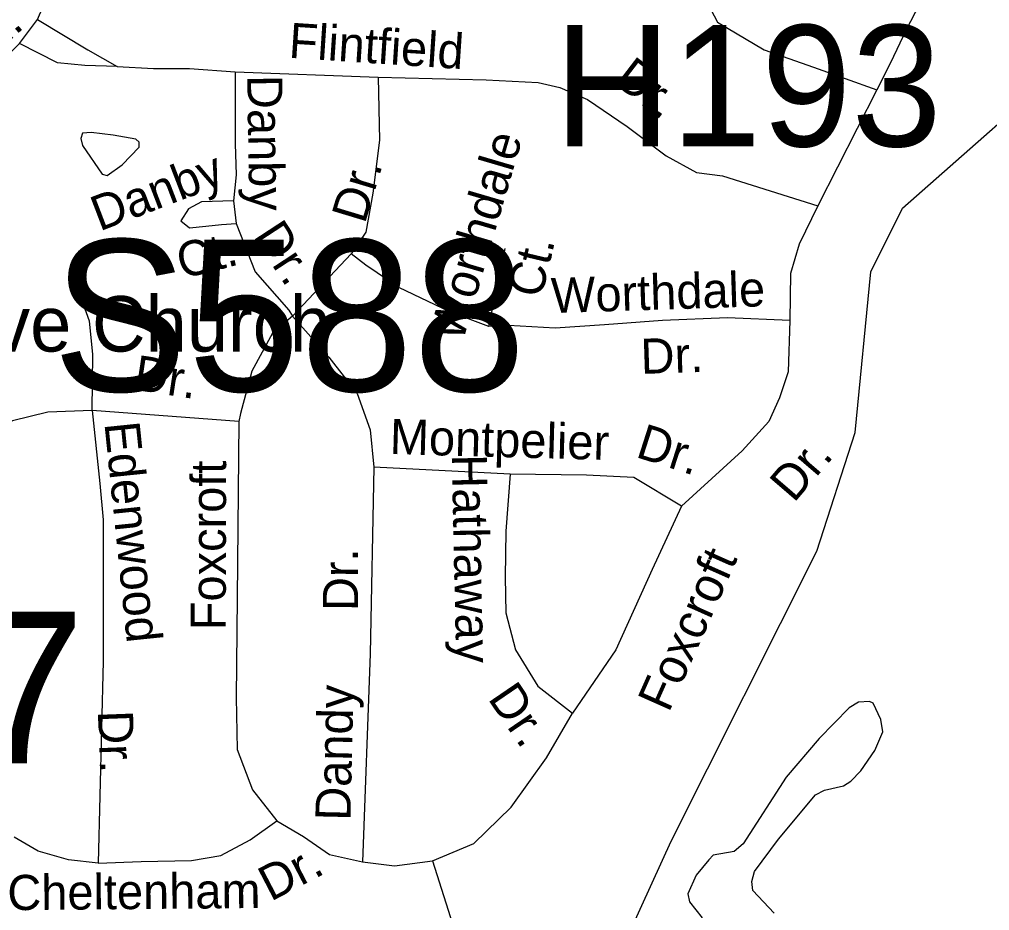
# Model space of a CAD drawing. Extents: x 1547597 to 1699558, y 810033 to 920809.
# Drawn here: x 1603536 to 1606161, y 841544 to 843955 of the extents above; entities that cross this region are included whole.
import ezdxf

# ---------------------------------------------------------------- set-up
doc = ezdxf.new("R2010")
doc.units = 0
for name, color, linetype in [('Exist Cultural Church Label', 7, 'Continuous'), ('Exist Hydrographic Creek Single Shore', 7, 'Continuous'), ('Exist Hydrographic Misc Water Feature', 7, 'Continuous'), ('Exist Road Non-System Type 51', 7, 'Continuous'), ('Exist Road Non-System Type 51 Label', 7, 'Continuous'), ('Exist Road Primary Interstate Structure Ovrhead Sign Number Label', 7, 'Continuous'), ('Exist Road Primary US Structure Non-Sys NCDOT Number Label', 7, 'Continuous')]:
    doc.layers.add(name, color=color, linetype=linetype)

msp = doc.modelspace()

# ---------------------------------------------------------------- linework, layer by layer
at = {"layer": 'Exist Hydrographic Creek Single Shore'}
for points in [[(1605693, 842516.7), (1605796.7, 842837.4), (1605839.1, 843271.7), (1605925.2, 843444), (1606418.6, 843878.6), (1606503.7, 844027.8), (1606458.7, 844402.9), (1606394.6, 844578.3), (1606395.7, 844663.6)], [(1602691.7, 836256.2), (1603153.7, 837143), (1603159.6, 837602.5), (1603121.7, 837895.4), (1603133.7, 838226.7), (1603245.6, 838510.1), (1603617.6, 838863.6), (1603752.6, 838962.7), (1603984.7, 839483.2), (1604382.7, 839977.3), (1604748.4, 840569), (1605029.2, 841139), (1605298.8, 841732), (1605693, 842516.7)]]:
    msp.add_lwpolyline(points, dxfattribs=at)
at = {"layer": 'Exist Hydrographic Misc Water Feature'}
for points in [[(1603790.1, 843642), (1603730, 843649.2), (1603707.3, 843646.7), (1603702, 843632.7), (1603707.3, 843613.7), (1603759.7, 843536.1), (1603773.4, 843532.4), (1603813.9, 843561.6), (1603860.5, 843609.2), (1603860.3, 843623), (1603850.8, 843630.7), (1603790.1, 843642)], [(1605577.6, 841537.3), (1605520.6, 841598.3), (1605517.5, 841622.6), (1605524.4, 841650.1), (1605589.6, 841737.7), (1605690, 841857.3), (1605713.6, 841870.1), (1605765, 841881.4), (1605784.8, 841894.3), (1605812, 841921.9), (1605850, 841977.2), (1605871.5, 842027.5), (1605866, 842061), (1605846.1, 842105.2), (1605835.6, 842109.9), (1605806.1, 842108.3), (1605781, 842092.2), (1605699.5, 842009.7), (1605610.5, 841905.1), (1605494.3, 841724.7), (1605469.9, 841703.6), (1605412.7, 841693.7), (1605400.8, 841681.7)], [(1605400.8, 841681.7), (1605366.9, 841640.1), (1605344.7, 841589.8), (1605349.1, 841568.1), (1605382.7, 841524.4)]]:
    msp.add_lwpolyline(points, dxfattribs=at)
at = {"layer": 'Exist Road Non-System Type 51'}
msp.add_line((1603536.8, 843889.9), (1603584.8, 843954.3), dxfattribs=at)
for points in [[(1603584.8, 843954.3), (1603634.2, 844067.9), (1603666.6, 844162.3), (1603686.3, 844270.2)], [(1605328.7, 844187.5), (1605342.7, 844104.3), (1605424.7, 843947.3), (1605551, 843872.4), (1605684.5, 843825.5), (1605855.3, 843764.6)], [(1606016.8, 844133.6), (1605995.7, 844043.4), (1605934.9, 843926.3), (1605892.8, 843837.3), (1605855.3, 843764.6)], [(1603584.8, 843954.3), (1603721.5, 843872.4), (1603800.8, 843827.3)], [(1602692.5, 842781.5), (1602694.9, 842884.2), (1602719.3, 842979.6), (1602766.5, 843079.9), (1602827.5, 843165.2), (1602890.4, 843246.1), (1603009.5, 843361.8), (1603201.9, 843551.2), (1603374.3, 843718.3), (1603453.4, 843807.2), (1603536.8, 843889.9)], [(1603800.8, 843827.3), (1603712.8, 843830.5), (1603639.1, 843837.4), (1603536.8, 843889.9)], [(1603800.8, 843827.3), (1603898.6, 843822.2), (1603996.3, 843822), (1604120.3, 843812.6)], [(1604120.3, 843812.6), (1604120.3, 843618.2), (1604122.6, 843533.9), (1604115.6, 843463.6)], [(1604120.3, 843812.6), (1604506.5, 843798.6)], [(1604506.5, 843798.6), (1604510.7, 843627.7), (1604492, 843484.8), (1604473.3, 843379.4), (1604433.5, 843320.8)], [(1604506.5, 843798.6), (1604799, 843791.6), (1604939.5, 843784.5), (1604998, 843770.5), (1605072.9, 843737.7), (1605180.5, 843665.1), (1605285.9, 843585.4), (1605367.8, 843540.9), (1605438, 843531.6), (1605696.2, 843450.8)], [(1605855.3, 843764.6), (1605696.2, 843450.8)], [(1604115.6, 843463.6), (1604029, 843461.3), (1603993.9, 843442.6), (1603972.9, 843409.8), (1603996.3, 843391), (1604040.7, 843395.7), (1604082.9, 843400.4), (1604122.6, 843402.7)], [(1604115.6, 843463.6), (1604122.6, 843402.7)], [(1605696.2, 843450.8), (1605645.8, 843346.6), (1605622.4, 843267), (1605620.1, 843140.5)], [(1604122.6, 843402.7), (1604174.1, 843271.6), (1604265.4, 843168.5), (1604274.8, 843152.1)], [(1604433.5, 843320.8), (1604274.8, 843152.1)], [(1604805.6, 843124.1), (1604700.3, 843163.9), (1604562.2, 843229.5), (1604473.3, 843290.4), (1604433.5, 843320.8)], [(1604805.6, 843124.1), (1604850.1, 843334.9)], [(1603732.8, 842897.2), (1603735.1, 843049.5), (1603725.8, 843138.5), (1603697.7, 843215.8)], [(1604274.8, 843152.1), (1604220.9, 843106.4), (1604164.7, 843003.4), (1604134.3, 842888.6), (1604129.6, 842867.5)], [(1604274.8, 843152.1), (1604373, 843040.8), (1604450.2, 842942.5), (1604485.4, 842844.1), (1604494.7, 842743.4)], [(1605620.1, 843140.5), (1605451.6, 843147.5), (1605276, 843140.5), (1605119.2, 843128.8), (1604985.8, 843119.4), (1604859.4, 843126.4), (1604805.6, 843124.1)], [(1605620.1, 843140.5), (1605615.3, 843001), (1605591.9, 842930.7), (1605563.8, 842867.5), (1605491.2, 842787.9), (1605409.3, 842712.9), (1605327.4, 842637.9)], [(1603732.8, 842897.2), (1603613.4, 842892.5), (1603517.5, 842869.1), (1603440.2, 842829.3), (1603391.1, 842798.8)], [(1604129.6, 842867.5), (1603732.8, 842897.2)], [(1603732.8, 842897.2), (1603753.6, 842699.3), (1603762.9, 842600.9), (1603762.9, 842219.1), (1603748.9, 841672.2)], [(1604129.6, 842867.5), (1604125, 842390.3), (1604122.6, 842120.9), (1604125, 841980.3), (1604167.1, 841870.3), (1604232.5, 841786.8)], [(1604494.7, 842743.4), (1604485.4, 842238.3), (1604464.3, 841676.2)], [(1604864, 842724.6), (1604494.7, 842743.4)], [(1604864, 842724.6), (1604852.3, 842570), (1604849.9, 842445.9), (1604852.3, 842349.8), (1604878, 842249.1), (1604938.9, 842150.8), (1605032.5, 842078.1)], [(1605327.4, 842637.9), (1605198.7, 842715.2), (1605069.9, 842722.3), (1604864, 842724.6)], [(1605327.4, 842637.9), (1605247.8, 842467), (1605149.5, 842249.1), (1605032.5, 842078.1)], [(1604653.5, 841678.8), (1604765.8, 841725.7), (1604866.4, 841824.1), (1604962.4, 841957.6), (1605032.5, 842078.1)], [(1603748.9, 841672.2), (1603865.9, 841676.9), (1604001.6, 841679.2), (1604081.2, 841693.3), (1604160.8, 841735.4), (1604232.5, 841786.8)], [(1604232.5, 841786.8), (1604305, 841744.7), (1604375.3, 841695.5), (1604464.3, 841676.2)], [(1603748.9, 841672.2), (1603669.3, 841681.6), (1603587.4, 841705), (1603521.8, 841742.5)], [(1604653.5, 841678.8), (1604714.4, 841488.1), (1604728.5, 841321.8), (1604712.1, 841200), (1604618.5, 841043.1), (1604541.2, 840947), (1604393.9, 840812.2), (1604337.8, 840746.6), (1604279.3, 840683.3), (1604258.2, 840655.2)], [(1604464.3, 841676.2), (1604550.5, 841664.8), (1604653.5, 841678.8)]]:
    msp.add_lwpolyline(points, dxfattribs=at)

# ---------------------------------------------------------------- texts
at = {"layer": 'Exist Cultural Church Label'}
msp.add_text('Pine Grove Church', height=150, dxfattribs=at).set_placement((1602673.4, 843056.3))
at = {"layer": 'Exist Road Non-System Type 51 Label'}
for s, rotation, p in [('Rd.', 42.2222, (1603405.5, 843801.5)), ('Flintfield', 356.2379, (1604263.2, 843851.2)), ('Dr.', 322.5031, (1605140.7, 843783.3)), ('Danby', 270.9403, (1604152.2, 843803.7)), ('Worthdale', 73.6511, (1604734.6, 843078.9)), ('Danby', 20.9696, (1603753, 843380.8)), ('Dr.', 73.1942, (1604470.3, 843399.4)), ('Dr.', 303.1614, (1604167.5, 843369)), ('Ct.', 14.2592, (1603975.9, 843252.4)), ('Ct.', 76.5891, (1604947.8, 843197.7)), ('Worthdale', 1.8783, (1604976, 843160.1)), ('Dr.', 1.8783, (1605218, 842995.7)), ('Dr.', 351.3708, (1603842.2, 842953.4)), ('Montpelier', 358.3972, (1604537.2, 842779.3)), ('Edenwood', 275.8607, (1603766.1, 842862.3)), ('Dr.', 342.2535, (1605200.2, 842772)), ('Dr.', 49.3023, (1605630.9, 842644.9)), ('Hathaway', 271.2288, (1604705.7, 842777.4)), ('Foxcroft', 89.8531, (1604094.3, 842302.4)), ('Dr.', 89.8644, (1604452.1, 842354.4)), ('Foxcroft', 66.001, (1605292.7, 842077.4)), ('Dr.', 304.3133, (1604801.6, 842117.9)), ('Dandy', 88.6743, (1604431.6, 841786.5)), ('Dr.', 272.1161, (1603748.3, 842084)), ('Dr.', 27.4567, (1604216, 841567.7)), ('Cheltenham', 0.4957, (1603504, 841545.2))]:
    msp.add_text(s, height=95, rotation=rotation, dxfattribs=at).set_placement(p)
at = {"layer": 'Exist Road Primary Interstate Structure Ovrhead Sign Number Label'}
for s, p in [('S588', (1603625.3, 842948.9)), ('S587', (1602432.7, 841942.8))]:
    msp.add_text(s, height=410.1, dxfattribs=at).set_placement(p)
at = {"layer": 'Exist Road Primary US Structure Non-Sys NCDOT Number Label'}
msp.add_text('H193', height=328.08, dxfattribs=at).set_placement((1604982.3, 843611.4))

doc.saveas('drawing.dxf')
